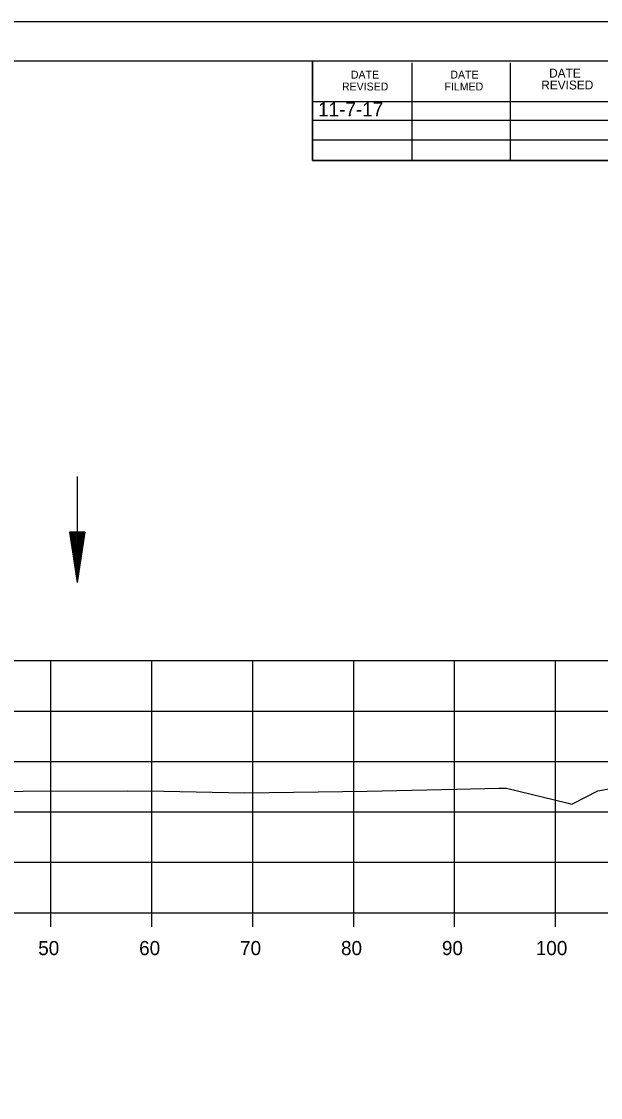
# Model space of a CAD drawing. Extents: x 1374311 to 1383814, y 384102 to 406278.
# Drawn here: x 1381675.7 to 1381733.1, y 395311.5 to 395418.2 of the extents above; entities that cross this region are included whole.
import ezdxf

# ---------------------------------------------------------------- set-up
doc = ezdxf.new("R2010")
doc.units = 0
for name, color, linetype in [('R_Axis', 7, 'Continuous'), ('R_Axis Annot', 7, 'Continuous'), ('R_Border', 7, 'Continuous'), ('R_Draft', 7, 'Continuous'), ('R_Exist Surface', 7, 'Continuous'), ('R_Fin Surface', 7, 'Continuous'), ('R_Grid', 7, 'Continuous'), ('R_No Plot', 7, 'Continuous'), ('R_Water', 7, 'Continuous')]:
    doc.layers.add(name, color=color, linetype=linetype)

msp = doc.modelspace()

# ---------------------------------------------------------------- linework, layer by layer
at = {"layer": 'R_Axis'}
for p, q in [((1381488.66, 395329.82), (1381768.66, 395329.82)), ((1381678.66, 395328.42), (1381678.66, 395329.82)), ((1381688.66, 395328.42), (1381688.66, 395329.82)), ((1381698.66, 395328.42), (1381698.66, 395329.82)), ((1381708.66, 395328.42), (1381708.66, 395329.82)), ((1381718.66, 395328.42), (1381718.66, 395329.82)), ((1381728.66, 395328.42), (1381728.66, 395329.82))]:
    msp.add_line(p, q, dxfattribs=at)
at = {"layer": 'R_Border'}
for p, q in [((1381470.66, 395414.28), (1381786.84, 395414.28)), ((1381704.58, 395404.4), (1381704.58, 395414.28)), ((1381714.44, 395404.4), (1381714.44, 395414.08)), ((1381724.2, 395404.4), (1381724.2, 395414.08)), ((1381704.58, 395410.26), (1381743.74, 395410.26)), ((1381704.58, 395408.4), (1381743.74, 395408.4)), ((1381704.58, 395404.4), (1381704.58, 395406.46)), ((1381704.58, 395406.46), (1381743.74, 395406.46)), ((1381786.84, 395404.4), (1381704.58, 395404.4))]:
    msp.add_line(p, q, dxfattribs=at)
at = {"layer": 'R_Draft'}
for p, q in [((1381680.51, 395367.56), (1381681.26, 395362.56)), ((1381682.01, 395367.56), (1381680.51, 395367.56)), ((1381680.63, 395367.56), (1381681.26, 395363.4)), ((1381680.76, 395367.56), (1381681.26, 395364.26)), ((1381680.88, 395367.56), (1381681.26, 395365.09)), ((1381681.01, 395367.56), (1381681.26, 395365.94)), ((1381681.14, 395367.56), (1381681.26, 395366.77)), ((1381682.01, 395367.56), (1381681.26, 395362.56)), ((1381681.5, 395367.56), (1381681.26, 395365.94)), ((1381681.75, 395367.56), (1381681.26, 395364.26)), ((1381681.88, 395367.56), (1381681.26, 395363.4)), ((1381681.63, 395367.56), (1381681.26, 395365.09)), ((1381681.37, 395367.56), (1381681.26, 395366.77))]:
    msp.add_line(p, q, dxfattribs=at)
at = {"layer": 'R_Exist Surface'}
msp.add_lwpolyline([(1381670.07, 395341.82), (1381675.91, 395341.88), (1381686.27, 395341.91), (1381689.86, 395341.86), (1381697.85, 395341.7), (1381709.98, 395341.89), (1381718.85, 395342.07), (1381723.04, 395342.18), (1381723.8, 395342.18), (1381729.78, 395340.72), (1381730.27, 395340.58), (1381730.48, 395340.69), (1381732.86, 395341.91), (1381734.34, 395342.17), (1381734.71, 395342.23), (1381742.91, 395342.57), (1381744.12, 395342.61), (1381746, 395342.57), (1381759.53, 395342.28), (1381768.66, 395342.18)], dxfattribs=at)
at = {"layer": 'R_Grid'}
for p, q in [((1381488.66, 395354.82), (1381768.66, 395354.82)), ((1381678.66, 395329.82), (1381678.66, 395354.82)), ((1381688.66, 395329.82), (1381688.66, 395354.82)), ((1381698.66, 395329.82), (1381698.66, 395354.82)), ((1381708.66, 395329.82), (1381708.66, 395354.82)), ((1381718.66, 395329.82), (1381718.66, 395354.82)), ((1381728.66, 395329.82), (1381728.66, 395354.82)), ((1381488.66, 395349.82), (1381768.66, 395349.82)), ((1381488.66, 395344.82), (1381768.66, 395344.82)), ((1381488.66, 395339.82), (1381768.66, 395339.82)), ((1381488.66, 395334.82), (1381768.66, 395334.82)), ((1381488.66, 395329.82), (1381768.66, 395329.82))]:
    msp.add_line(p, q, dxfattribs=at)
at = {"layer": 'R_No Plot'}
msp.add_line((1381458.26, 395418.18), (1381791.59, 395418.18), dxfattribs=at)
for points in [[(1381458.25, 395418.18), (1381791.59, 395418.18), (1381791.59, 395204.84), (1381458.25, 395204.84)], [(1381704.58, 395414.28), (1381704.58, 395404.4), (1381740.31, 395404.4), (1381740.31, 395401.48), (1381763.51, 395401.48), (1381763.51, 395378.27), (1381786.84, 395378.27), (1381786.84, 395208.82), (1381470.66, 395208.82), (1381470.66, 395414.28)]]:
    msp.add_lwpolyline(points, close=True, dxfattribs=at)
at = {"layer": 'R_Water'}
msp.add_line((1381681.26, 395373.07), (1381681.26, 395362.56), dxfattribs=at)

# ---------------------------------------------------------------- texts
at = {"layer": 'R_Axis Annot'}
for s, p in [('50', (1381677.4, 395325.62)), ('60', (1381687.4, 395325.62)), ('70', (1381697.4, 395325.62)), ('80', (1381707.4, 395325.62)), ('90', (1381717.4, 395325.62)), ('100', (1381726.7, 395325.62))]:
    msp.add_text(s, height=1.4, dxfattribs=at).set_placement(p)
at = {"layer": 'R_Border'}
for s, height, p in [('DATE', 0.782, (1381708.38, 395412.52)), ('DATE', 0.782, (1381718.24, 395412.52)), ('DATE', 0.879, (1381728.02, 395412.62)), ('REVISED', 0.782, (1381707.5, 395411.34)), ('FILMED', 0.782, (1381717.66, 395411.34)), ('REVISED', 0.879, (1381727.24, 395411.44))]:
    msp.add_text(s, height=height, rotation=360, dxfattribs=at).set_placement(p)
at = {"layer": 'R_Fin Surface'}
msp.add_text('11-7-17', height=1.4, dxfattribs=at).set_placement((1381705.13, 395408.77))

doc.saveas('drawing.dxf')
